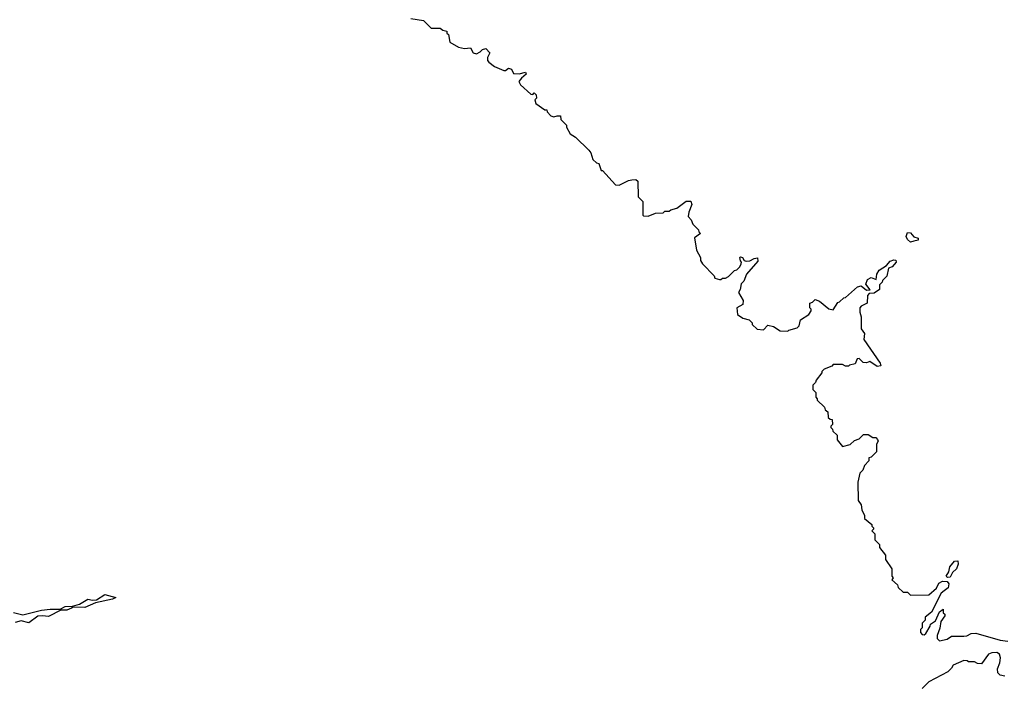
# Model space of a CAD drawing. Extents: x 2386423 to 2568864, y 578392 to 761999.
# Tile 424 of 454: x 2495135 to 2501622, y 741976 to 746343. Entities that reach past the tile are written whole.
import ezdxf

# ---------------------------------------------------------------- set-up
doc = ezdxf.new("R2010")
doc.units = 0

msp = doc.modelspace()

# ---------------------------------------------------------------- linework, layer by layer
at = {"layer": '0CON05XD'}
for points in [[(2497711.2, 746351.2), (2497795, 746336.7), (2497845, 746287.5), (2497905, 746286.7), (2497923, 746273), (2497948.3, 746268.3), (2497950, 746255), (2497960, 746245), (2497970, 746195), (2498025, 746162.5), (2498065, 746153.8), (2498105, 746157.5), (2498122.5, 746125), (2498145, 746117.5), (2498169.3, 746130.7), (2498185, 746147.5), (2498205, 746152.5), (2498232.5, 746125), (2498217, 746093), (2498217.5, 746075), (2498225, 746063.3), (2498263.9, 746033.9), (2498325, 746007.5), (2498335, 746007.5), (2498355, 746022.5), (2498375, 746016.7), (2498388.3, 745988.3), (2498425, 745986.2), (2498467.1, 745997.1), (2498471.2, 745985), (2498441.7, 745958.3), (2498423.3, 745935), (2498434, 745914), (2498501.7, 745851.7), (2498515, 745850), (2498525, 745860), (2498538.3, 745848.3), (2498540, 745825), (2498530, 745815), (2498535, 745790), (2498595, 745750), (2498608.3, 745748.3), (2498610, 745735), (2498635, 745710), (2498655, 745702.5), (2498675, 745710), (2498698.3, 745708.3), (2498700, 745685), (2498737, 745647), (2498737.5, 745635), (2498760.7, 745590.7), (2498797.7, 745567.7), (2498883.9, 745483.9), (2498897.5, 745465), (2498911.7, 745421.7), (2498935, 745400), (2498950, 745395), (2498965, 745350), (2498975, 745350), (2499060, 745255), (2499085, 745252.5), (2499145, 745282.5), (2499167, 745287), (2499195, 745290), (2499208.3, 745278.3), (2499210, 745175), (2499240, 745145), (2499240, 745055), (2499245, 745050), (2499275, 745047.5), (2499325, 745067.5), (2499375, 745070), (2499385, 745080), (2499415, 745080), (2499425, 745090), (2499465, 745100), (2499525, 745147.5), (2499556.7, 745146.7), (2499563.3, 745125), (2499542.5, 745075), (2499540, 745045), (2499560, 745025), (2499570, 744995), (2499608.3, 744958.3), (2499610, 744945), (2499620, 744935), (2499580, 744905), (2499593, 744823), (2499620, 744775), (2499620, 744755), (2499632.5, 744735), (2499710, 744655), (2499715, 744640), (2499745, 744630), (2499755, 744630), (2499765, 744640), (2499785, 744640), (2499805, 744650), (2499845, 744690), (2499860, 744695), (2499880, 744715), (2499887.5, 744735), (2499890, 744745), (2499883, 744753), (2499880, 744775), (2499885, 744780), (2499897.5, 744775), (2499907, 744757), (2499922, 744752), (2499945.7, 744754.3), (2499975, 744770), (2499995, 744772.5)], [(2501005, 744876.2), (2500984.4, 744894.4), (2500976, 744915), (2500985, 744940), (2501005, 744937.5), (2501025, 744912.5), (2501055, 744902.5), (2501055, 744890), (2501025, 744883.8), (2501005, 744876.2)], [(2499995, 744772.5), (2499998.3, 744751.7), (2499923.8, 744665), (2499905, 744620), (2499888.3, 744601.7), (2499882.5, 744565), (2499870, 744545), (2499901.7, 744491.7), (2499900, 744465), (2499860, 744445), (2499865, 744400), (2499900, 744375), (2499940, 744365), (2499960, 744345), (2499960, 744335), (2499993, 744303), (2500035, 744300), (2500065, 744330), (2500101.7, 744321.7), (2500145, 744293.3), (2500195, 744290), (2500203, 744297), (2500258.3, 744311.7), (2500270, 744325), (2500280, 744365), (2500335, 744400), (2500350, 744425), (2500350, 744435), (2500340, 744445), (2500340, 744475), (2500358.3, 744481.7), (2500375, 744500), (2500405, 744487.5), (2500465, 744437.5), (2500495, 744430), (2500525, 744480), (2500537, 744483), (2500565, 744510), (2500575, 744512.5), (2500655, 744582.5), (2500679.3, 744589.3), (2500715, 744560), (2500738.3, 744561.7), (2500710.7, 744600.7), (2500720, 744630), (2500745, 744643.3), (2500778.3, 744631.7), (2500782.5, 744665), (2500798.3, 744691.7), (2500846.7, 744723.3), (2500869.3, 744750.7), (2500895, 744760), (2500908.3, 744758.3), (2500910, 744745), (2500882.5, 744715), (2500860, 744705), (2500848.3, 744651.7), (2500820, 744625), (2500817, 744613), (2500800, 744595), (2500800, 744565), (2500765, 744540), (2500731.7, 744538.3), (2500720, 744525), (2500717.5, 744475), (2500680, 744455), (2500670, 744445), (2500670, 744415), (2500680, 744385), (2500680, 744305), (2500700, 744275), (2500697.5, 744235), (2500805, 744080), (2500808.3, 744061.7), (2500785, 744057.5), (2500735, 744090), (2500715, 744082.5), (2500693, 744083), (2500665, 744110), (2500651.7, 744108.3), (2500640, 744075), (2500603, 744067), (2500595, 744060), (2500575, 744060), (2500555, 744070), (2500495, 744070), (2500485, 744060), (2500435, 744040), (2500420, 744025), (2500420, 744015), (2500381.7, 743968.3), (2500378.3, 743951.7), (2500360, 743935), (2500360, 743905), (2500380, 743885), (2500380, 743855), (2500390, 743845), (2500390, 743835), (2500438.3, 743788.3), (2500441.7, 743771.7), (2500458.3, 743758.3), (2500461.7, 743721.7), (2500475, 743710), (2500488.3, 743708.3), (2500490, 743675), (2500480, 743665), (2500480, 743655), (2500490, 743645), (2500491.7, 743631.7), (2500520, 743605), (2500520, 743575), (2500555, 743530), (2500607, 743543), (2500635, 743570), (2500665, 743580), (2500695, 743610), (2500725, 743610), (2500755, 743590), (2500775, 743590), (2500787, 743577), (2500790, 743565), (2500780, 743545), (2500780, 743495), (2500745, 743460), (2500730, 743455), (2500730, 743435), (2500700, 743405), (2500690, 743375), (2500670, 743355), (2500657.5, 743295), (2500660, 743175), (2500680, 743145), (2500683, 743113), (2500700, 743075), (2500700, 743055), (2500750, 743015), (2500750, 743005), (2500760, 742995), (2500760, 742985), (2500750, 742975), (2500770, 742955), (2500770, 742915), (2500800, 742885), (2500800, 742865), (2500840, 742815), (2500840, 742785), (2500880, 742725), (2500880, 742675), (2500890, 742665), (2500881.7, 742651.7), (2500918.3, 742618.3), (2500921.7, 742601.7), (2500955, 742570), (2500985, 742570), (2501005, 742550), (2501125, 742552.5), (2501175, 742596.7), (2501190, 742630), (2501215, 742643.3), (2501245, 742640), (2501256.9, 742625), (2501251.2, 742598.8), (2501225, 742579.6), (2501205, 742562.5), (2501141.7, 742438.3), (2501100, 742405), (2501100, 742385), (2501080, 742365), (2501080, 742335), (2501070, 742325), (2501070, 742305), (2501081.7, 742291.7), (2501095, 742290), (2501105, 742297.5), (2501132.5, 742345), (2501135, 742360), (2501169.3, 742380.7), (2501195, 742440), (2501218.3, 742458.3), (2501220, 742435), (2501230, 742425), (2501230, 742415), (2501203, 742377), (2501197, 742333), (2501180, 742285), (2501180, 742265), (2501195, 742250), (2501245, 742260), (2501275, 742280), (2501355, 742280), (2501375, 742282.5), (2501403, 742297), (2501435, 742300), (2501593.9, 742253.9), (2501645, 742246.7)], [(2501247.7, 742667.7), (2501238.8, 742675), (2501256, 742705), (2501262.5, 742737.5), (2501294.5, 742775.5), (2501315, 742777.5), (2501318.2, 742755), (2501307.5, 742725), (2501281.2, 742698.8), (2501265, 742668), (2501247.7, 742667.7)], [(2495095, 742436.9), (2495155, 742420.3), (2495278.2, 742451.8), (2495335, 742458.9), (2495401.9, 742458.1), (2495435, 742475.4), (2495482.4, 742477.6), (2495528.2, 742491.8), (2495585, 742523.5), (2495615, 742516.8), (2495640.2, 742519.8), (2495695, 742555.6), (2495767.5, 742535), (2495746.7, 742525), (2495635, 742498.9), (2495565, 742470), (2495488.3, 742471.7), (2495475.7, 742464.3), (2495445, 742451.3), (2495405, 742450.8), (2495325, 742409.6), (2495285, 742414.6), (2495255, 742410.9), (2495195, 742367.8), (2495145, 742380.4), (2495105, 742370.5)], [(2501625, 742015.8), (2501594.2, 742024.2), (2501579.1, 742039.1), (2501577.5, 742065), (2501592.5, 742105), (2501596.6, 742136.6), (2501590.6, 742160.6), (2501571.7, 742171.7), (2501539.1, 742170.9), (2501518.1, 742161.9), (2501471.7, 742098.3), (2501445, 742100), (2501425, 742110), (2501385, 742110), (2501377, 742117), (2501355, 742120), (2501285, 742090), (2501275, 742070), (2501250, 742045), (2501125, 741980), (2501080, 741935)]]:
    msp.add_lwpolyline(points, dxfattribs=at)

doc.saveas('drawing.dxf')
